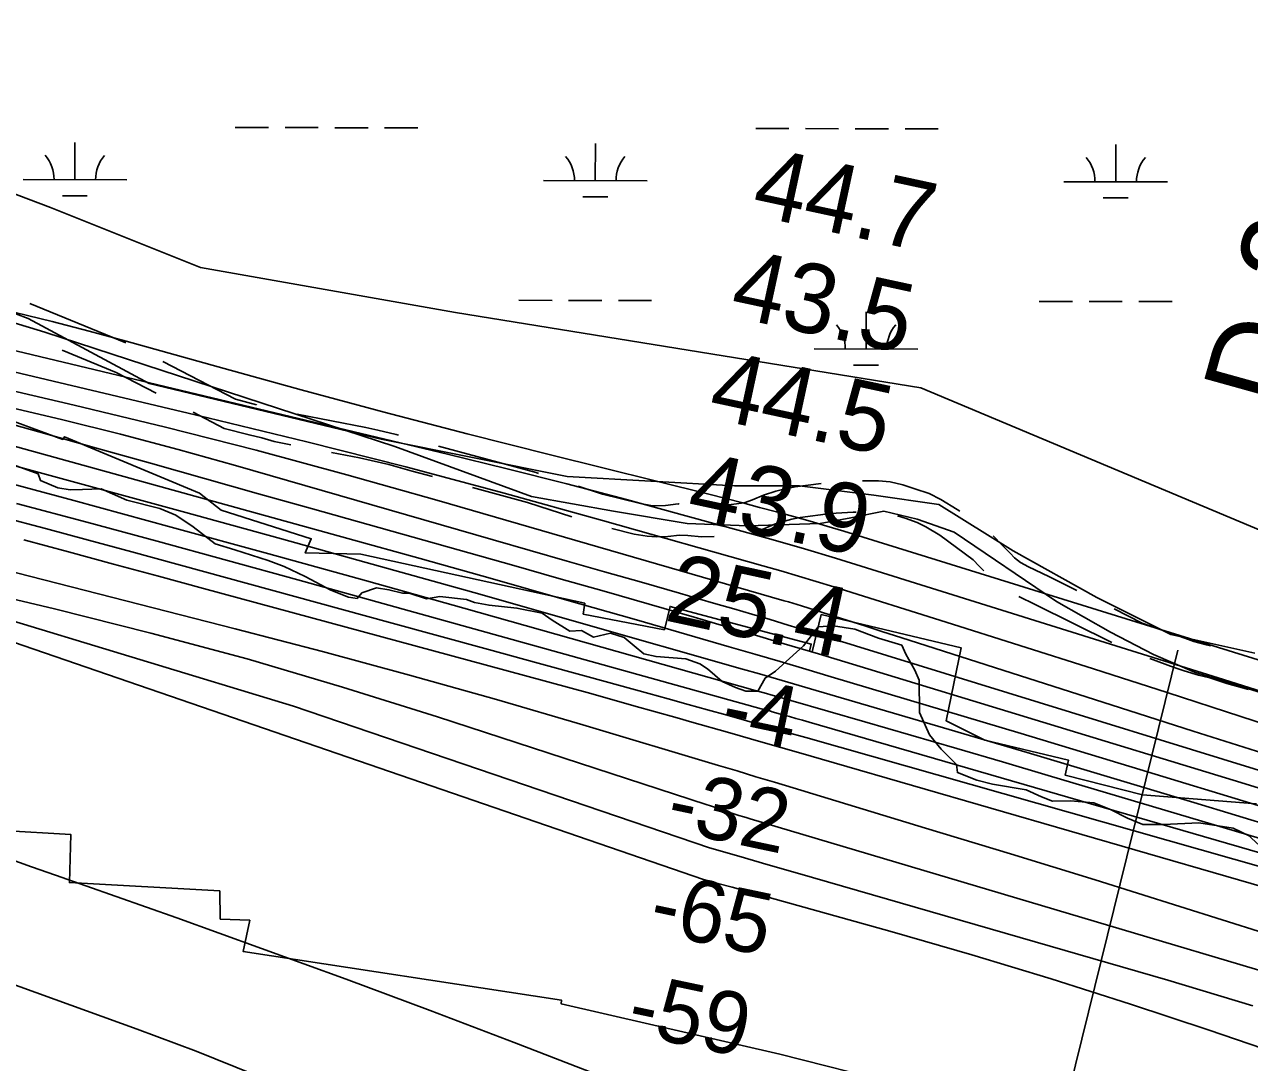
# Model space of a CAD drawing. Extents: x 3219052 to 3256913, y 800770 to 826146.
# Drawn here: x 3234706 to 3235887, y 816836 to 817838 of the extents above; entities that cross this region are included whole.
import ezdxf

# ---------------------------------------------------------------- set-up
doc = ezdxf.new("R2010")
doc.units = 0
for name, color, linetype in [('V-RIVR-EDGE', 7, 'Continuous'), ('V-RIVR-RANG', 7, 'Continuous'), ('V-RIVR-RANG-IDEN', 7, 'Continuous'), ('V-ROAD-CNTR', 7, 'Continuous'), ('V-RRAP-RVMT', 7, 'Continuous'), ('V-SITE-VEGE', 7, 'Continuous'), ('V-TOPO-DPTH', 7, 'Continuous'), ('V-TOPO-MAJR', 7, 'Continuous'), ('V-TOPO-MINR', 7, 'Continuous'), ('V-TOPO-WATR', 7, 'Continuous'), ('V-WETL-SWMP', 7, 'Continuous')]:
    doc.layers.add(name, color=color, linetype=linetype)

msp = doc.modelspace()

# ---------------------------------------------------------------- linework, layer by layer
at = {"layer": 'V-RIVR-EDGE'}
for points in [[(3234956, 817314.7), (3234940.8, 817320.4), (3234908.7, 817330.9), (3234889.6, 817336.6), (3234868.3, 817352.8), (3234851.8, 817364.1), (3234836.2, 817370.7), (3234804.5, 817378.6), (3234779.7, 817389.5), (3234761.5, 817389.1), (3234749.7, 817388.7), (3234738, 817390.5), (3234721.1, 817397.5), (3234718.9, 817404), (3234691.5, 817414.1)], [(3235895.1, 817046.8), (3235886.9, 817054.7), (3235871.3, 817062.1), (3235838.2, 817067.4), (3235804.3, 817065.8), (3235784.3, 817065.8), (3235769.6, 817071.9), (3235753.1, 817080.2), (3235737, 817086.8), (3235714.4, 817088.6), (3235697, 817088.2), (3235686.6, 817092.6), (3235671.8, 817099.1), (3235639.3, 817104.8), (3235624, 817108.4), (3235605.4, 817115.8), (3235604.5, 817123.6), (3235589.8, 817138.4), (3235578.5, 817152.4), (3235569, 817173.7), (3235568.6, 817205), (3235564.3, 817214.6), (3235555.7, 817230.2), (3235551.8, 817238.9), (3235529.2, 817245.5), (3235506.6, 817254.3), (3235485.8, 817257.4), (3235471, 817256.5), (3235457, 817238.3), (3235430, 817213.6), (3235420, 817207.1), (3235413, 817194.5), (3235401.3, 817194.5), (3235391.3, 817198), (3235378.7, 817203.7), (3235364.4, 817215.9), (3235357, 817220.7), (3235343.5, 817225.6), (3235314.8, 817227.8), (3235303.1, 817230.4), (3235293.6, 817238.3), (3235284, 817246.1), (3235271, 817250.5), (3235254.5, 817246.6), (3235242.8, 817252.8), (3235231.5, 817252.3), (3235214.5, 817262.8), (3235205, 817269.8), (3235180.6, 817274.6), (3235153.7, 817277.3), (3235139.8, 817280), (3235132, 817283), (3235106.3, 817285.7), (3235093.3, 817283.5), (3235076.8, 817288.8), (3235070.3, 817288.8), (3235057.2, 817292.3), (3235045.1, 817294.1), (3235031.2, 817289.4), (3235026.4, 817283.7), (3235018.1, 817285), (3235001.2, 817292), (3234976.4, 817305.1), (3234956, 817314.7)]]:
    msp.add_lwpolyline(points, dxfattribs=at)
at = {"layer": 'V-RIVR-RANG'}
msp.add_line((3235818, 817233.9), (3235654.8, 816573.8), dxfattribs=at)
at = {"layer": 'V-ROAD-CNTR'}
msp.add_line((3234803.5, 817530.5), (3234711, 817568.3), dxfattribs=at)
for points in [[(3234652, 817562.9), (3234725.3, 817540.7), (3235062.8, 817430.5), (3235194.7, 817382.2), (3235273.9, 817368.2), (3235344.8, 817356.1), (3235403.4, 817354), (3235473.1, 817356.2), (3235502.6, 817361.7), (3235534.3, 817368), (3235566.5, 817360.4), (3235602.2, 817347.9), (3235701, 817280.8), (3235753.1, 817251.2), (3235794.4, 817229.7), (3235834.1, 817212.7), (3235903, 817191.4)], [(3234832.8, 817481.9), (3234794.2, 817501.9), (3234741.9, 817523.3)], [(3234929.6, 817470.7), (3234929.6, 817470.7), (3234909.1, 817476.1), (3234839.2, 817512.4)], [(3234962.6, 817432.2), (3234946.4, 817435.4), (3234934.5, 817438.7), (3234922.3, 817441.6), (3234898.2, 817447.9), (3234868.3, 817463.5)], [(3235066.5, 817441.5), (3235064.3, 817442.1), (3235046.6, 817446.1), (3235034.9, 817448.8), (3234968.6, 817461.6)], [(3235099.1, 817401.4), (3235079.7, 817406.7), (3235057, 817413), (3235040, 817416.9), (3235028.8, 817419.4), (3235001.9, 817424.6)], [(3235201.5, 817404.5), (3235199.2, 817405.2), (3235105.1, 817430.9)], [(3235233.6, 817362.6), (3235190.7, 817376.5), (3235137.7, 817390.9)], [(3235337, 817374.9), (3235336.2, 817375), (3235323.9, 817373.6), (3235315.6, 817373.2), (3235309.7, 817373.6), (3235299.9, 817375.3), (3235263.2, 817384.6), (3235239.6, 817392.2)], [(3235474, 817394.9), (3235449.1, 817391.4), (3235439.2, 817389.5), (3235430.4, 817387.3), (3235418.4, 817383.5), (3235407.9, 817378.9), (3235399.7, 817376.1), (3235387.2, 817374.4), (3235376.9, 817374)], [(3235607.6, 817367.9), (3235605.1, 817369.7), (3235589.4, 817379.3), (3235578.1, 817385), (3235564.5, 817389.6), (3235552.9, 817393.5), (3235540.6, 817396.3), (3235529.3, 817397.4), (3235519.8, 817397.3), (3235513.9, 817397.2)], [(3235507.9, 817367.1), (3235504.8, 817367), (3235483.1, 817365.8), (3235453.9, 817361.8), (3235445.7, 817360.2), (3235438.6, 817358.5), (3235429.1, 817355.4), (3235418.8, 817350.9), (3235410.5, 817348)], [(3235630.9, 817310.5), (3235626.5, 817314.9), (3235620.6, 817321.1), (3235588.4, 817344.8), (3235574.9, 817353), (3235566.5, 817357.2), (3235554.9, 817361.2), (3235547.5, 817363.6)], [(3235370.9, 817343.7), (3235358.6, 817343.3), (3235345.4, 817344.7), (3235337.4, 817344.9), (3235326.2, 817343.6), (3235315.3, 817343.2), (3235306.3, 817343.8), (3235293.7, 817345.9), (3235272, 817351.4)], [(3235662, 817321.5), (3235654.8, 817329.2), (3235647.9, 817335.9), (3235640.5, 817343.7), (3235639.8, 817344.3)], [(3235720.7, 817291.5), (3235693.5, 817305), (3235674.1, 817314.5), (3235666.2, 817318.4), (3235660.4, 817323)], [(3235754.2, 817241.3), (3235680.3, 817278.1), (3235664.6, 817285.7)], [(3235849.6, 817238), (3235845.7, 817239), (3235833.3, 817242.4), (3235824.7, 817245.6), (3235783.7, 817260.1), (3235756.5, 817273.7)], [(3235886.3, 817195.9), (3235865.2, 817201.8), (3235848.8, 817207.2), (3235838, 817210), (3235824, 817213.9), (3235814.5, 817217.4), (3235790.9, 817225.8)]]:
    msp.add_lwpolyline(points, dxfattribs=at)
at = {"layer": 'V-RRAP-RVMT'}
for points in [[(3235893.8, 817085.8), (3235783.9, 817094.3), (3235709.2, 817113.4), (3235712.4, 817128), (3235631.9, 817147.2), (3235594.7, 817165.7), (3235609.1, 817236.2), (3235474.1, 817268.3), (3235465.4, 817232.2), (3235462.7, 817232.9), (3235464.5, 817239.8), (3235328.3, 817276.2), (3235322.9, 817253.7), (3235244.6, 817268.8), (3235246.1, 817279.3), (3235030, 817326.5), (3234976.5, 817327.8), (3234982.3, 817341.4), (3234895.4, 817369.1), (3234874.4, 817385.3), (3234744.3, 817439.8), (3234742.8, 817437.3), (3234632.6, 817477.6)], [(3233704.3, 817361.6), (3233706.3, 817343.5), (3233843.6, 817343.5), (3233844.6, 817323.9), (3234004.1, 817313.2), (3234003.4, 817291.9), (3234087.1, 817287.8), (3234086.5, 817268.9), (3234222, 817261.5), (3234221.1, 817218.6), (3234354.6, 817213.2), (3234353.1, 817162.1), (3234487.1, 817156), (3234486, 817116.9), (3234619.6, 817111.9), (3234618.4, 817063.7), (3234750.3, 817056.2), (3234749, 817009.8), (3234894.1, 817001.7), (3234894.5, 816974.6), (3234922.9, 816973.5)], [(3234922.9, 816973.5), (3234916.5, 816943.3), (3235223.7, 816896.2), (3235223.2, 816892.8), (3235434.1, 816844.2), (3235657.1, 816787.8), (3235656.2, 816776.9), (3235723.5, 816768.8), (3235712.9, 816717.3), (3235882.4, 816675.1), (3235881.2, 816668.8), (3235908.1, 816663.3), (3235902.3, 816638.7), (3235980.3, 816621.1)]]:
    msp.add_lwpolyline(points, dxfattribs=at)
at = {"layer": 'V-SITE-VEGE'}
msp.add_lwpolyline([(3234637.6, 817580.9), (3234709.3, 817554), (3234825.8, 817491.2), (3235049.8, 817437.4), (3235229, 817401.5), (3235390.3, 817392.5), (3235453, 817392.5), (3235524.7, 817383.6), (3235587.4, 817374.6), (3235659.1, 817329.8), (3235739.8, 817284.9), (3235811.4, 817249.1), (3235892.1, 817231.1)], dxfattribs=at)
at = {"layer": 'V-TOPO-DPTH'}
for points in [[(3234695.4, 817451.3), (3234719.7, 817444.6), (3234775.2, 817428.9), (3234827.2, 817414.2), (3234879.3, 817399.5), (3234931.3, 817384.9), (3234983.4, 817370.2), (3235177.5, 817315.5), (3235221.1, 817303.2), (3235264.6, 817290.8), (3235308, 817278.3), (3235351.5, 817265.7), (3235372.1, 817259.7), (3235405.2, 817250), (3235438.3, 817240.2), (3235471.3, 817230.3), (3235504.3, 817220.3), (3235871.3, 817108.7), (3235952.2, 817083.8)], [(3234631.1, 817429.5), (3234857.8, 817367.6), (3234953.5, 817341.3), (3235049.1, 817314.7), (3235144.7, 817287.9), (3235240.2, 817260.8), (3235398.3, 817215.7), (3235414.7, 817211), (3235431, 817206.2), (3235447.4, 817201.5), (3235463.8, 817196.7), (3235592.1, 817158.9), (3235672.6, 817135.1), (3235753, 817111.2), (3235833.4, 817087), (3235913.7, 817062.6)], [(3235913.7, 817062.6), (3235833.4, 817087), (3235753, 817111.2), (3235672.6, 817135.1), (3235592.1, 817158.9), (3235463.8, 817196.7), (3235447.4, 817201.5), (3235431, 817206.2), (3235414.7, 817211), (3235398.3, 817215.7), (3235240.2, 817260.8), (3235144.7, 817287.9), (3235049.1, 817314.7), (3234953.5, 817341.3), (3234857.8, 817367.6), (3234631.1, 817429.5)], [(3236333.8, 816911.8), (3235462.3, 817164.5), (3235456, 817166.3), (3235449.7, 817168.1), (3235443.4, 817169.9), (3235437.1, 817171.7), (3235426.8, 817174.6), (3235424.4, 817175.3), (3235422.1, 817175.9), (3234969.3, 817301.9), (3234901.5, 817320.6), (3234833.8, 817339.1), (3234765.9, 817357.4), (3234698, 817375.6)], [(3236333.8, 816911.8), (3235462.3, 817164.5), (3235456, 817166.3), (3235449.7, 817168.1), (3235443.4, 817169.9), (3235437.1, 817171.7), (3235426.8, 817174.6), (3235424.4, 817175.3), (3235422.1, 817175.9), (3234969.3, 817301.9), (3234901.5, 817320.6), (3234833.8, 817339.1), (3234765.9, 817357.4), (3234698, 817375.6)], [(3234705, 817340.4), (3234748.3, 817328.7), (3234791.7, 817317), (3234835, 817305.3), (3234878.3, 817293.6), (3235168.8, 817214.8), (3235210.4, 817203.4), (3235252, 817192), (3235293.5, 817180.3), (3235335, 817168.6), (3235349.3, 817164.6), (3235383.6, 817154.8), (3235418, 817144.9), (3235452.3, 817135.1), (3235486.6, 817125.2), (3236015.5, 816972.3)], [(3234705, 817340.4), (3234748.3, 817328.7), (3234791.7, 817317), (3234835, 817305.3), (3234878.3, 817293.6), (3235168.8, 817214.8), (3235210.4, 817203.4), (3235252, 817192), (3235293.5, 817180.3), (3235335, 817168.6), (3235349.3, 817164.6), (3235383.6, 817154.8), (3235418, 817144.9), (3235452.3, 817135.1), (3235486.6, 817125.2), (3236015.5, 816972.3)], [(3235901.5, 816961), (3235819.9, 816986.8), (3235738.3, 817012.3), (3235656.5, 817037.4), (3235574.7, 817062.4), (3235447, 817101.1), (3235429, 817106.5), (3235410.9, 817111.9), (3235392.9, 817117.4), (3235374.9, 817122.8), (3235244.3, 817161.9), (3235160.8, 817186.3), (3235077.1, 817210), (3234993.1, 817232.7), (3234908.9, 817254.7), (3234618.6, 817328.7)], [(3234618.6, 817328.7), (3234908.9, 817254.7), (3234993.1, 817232.7), (3235077.1, 817210), (3235160.8, 817186.3), (3235244.3, 817161.9), (3235374.9, 817122.8), (3235392.9, 817117.4), (3235410.9, 817111.9), (3235429, 817106.5), (3235447, 817101.1), (3235574.7, 817062.4), (3235656.5, 817037.4), (3235738.3, 817012.3), (3235819.9, 816986.8), (3235901.5, 816961)], [(3236263.5, 816815.8), (3235405.4, 817071.3), (3235402.5, 817072.2), (3235399.6, 817073.1), (3235394.7, 817074.6), (3235390.9, 817075.8), (3235387, 817077), (3235383.2, 817078.3), (3235379.1, 817079.7), (3235375.1, 817081), (3235371.1, 817082.4), (3235367.2, 817083.7), (3235363.2, 817085), (3235104.1, 817169.6), (3235012.5, 817198.3), (3234920.4, 817225.5), (3234827.7, 817250.4), (3234734.6, 817273.7), (3234593.1, 817307.4)], [(3234593.1, 817307.4), (3234734.6, 817273.7), (3234827.7, 817250.4), (3234920.4, 817225.5), (3235012.5, 817198.3), (3235104.1, 817169.6), (3235363.2, 817085), (3235367.2, 817083.7), (3235371.1, 817082.4), (3235375.1, 817081), (3235379.1, 817079.7), (3235383.2, 817078.3), (3235387, 817077), (3235390.9, 817075.8), (3235394.7, 817074.6), (3235399.6, 817073.1), (3235402.5, 817072.2), (3235405.4, 817071.3), (3236263.5, 816815.8)]]:
    msp.add_lwpolyline(points, dxfattribs=at)
at = {"layer": 'V-TOPO-MAJR'}
for points in [[(3236359.1, 817013.7), (3235878.6, 817170), (3235807.6, 817193), (3235736.6, 817215.8), (3235665.6, 817238.4), (3235594.5, 817260.9), (3235486.3, 817294.9), (3235469.3, 817300.2), (3235452.2, 817305.4), (3235435.1, 817310.4), (3235417.9, 817315.4), (3235263.1, 817359.2), (3235168.4, 817385.4), (3235073.4, 817410.8), (3234978.1, 817434.9), (3234882.6, 817458.2), (3234639.6, 817515.8)], [(3235890.4, 816890.8), (3235808.3, 816915.5), (3235451.3, 817018.7), (3235422.9, 817026.9), (3235394.6, 817035.1), (3235366.2, 817043.3), (3234965.1, 817179.9), (3234668.5, 817270.1)], [(3234573.2, 816955.4), (3234814.5, 816868.4), (3234871.4, 816847), (3234927.9, 816824.4), (3234983.7, 816800.3), (3235039, 816775.1), (3235121.1, 816736.3), (3235135.1, 816729.7), (3235149, 816723.1), (3235163, 816716.4), (3235177, 816709.8), (3235191, 816703.4), (3235205.2, 816697.4), (3235219.7, 816691.9), (3235234.2, 816686.7), (3235291, 816667.6), (3235302.8, 816663.8), (3235314.6, 816660.1), (3235326.5, 816656.6), (3235338.4, 816653.3), (3236097.4, 816450.6)]]:
    msp.add_lwpolyline(points, dxfattribs=at)
at = {"layer": 'V-TOPO-MINR'}
for points in [[(3236110.9, 817157.7), (3235495.8, 817348.6), (3235479.6, 817353.5), (3235463.5, 817358.3), (3235447.2, 817362.9), (3235431, 817367.4), (3235414.7, 817371.7), (3235398.4, 817376), (3235382, 817380.2), (3235365.7, 817384.3), (3235213.1, 817422.4), (3235132.7, 817442.8), (3235052.5, 817463.7), (3234972.4, 817485.2), (3234892.5, 817507.2), (3234803.8, 817532), (3234768.2, 817541.7), (3234732.5, 817550.9), (3234696.7, 817559.6)], [(3235965.8, 817172.9), (3235862, 817205.7), (3235758.1, 817238.3), (3235517.8, 817313.4), (3235487.8, 817322.6), (3235457.8, 817331.6), (3235427.6, 817340.3), (3235397.4, 817348.8), (3235343.5, 817363.7), (3235286.2, 817379.2), (3235228.8, 817394.3), (3235171.3, 817408.8), (3235113.7, 817422.9), (3234644.5, 817535.3)], [(3235912.2, 817130.8), (3235832.9, 817155.9), (3235753.7, 817181.2), (3235674.4, 817206.6), (3235550.7, 817246.3), (3235533.4, 817251.8), (3235516.1, 817257.4), (3235498.7, 817262.9), (3235481.4, 817268.4), (3235455, 817276.7), (3235450.8, 817278), (3235446.6, 817279.3), (3235442.4, 817280.5), (3235438.2, 817281.7), (3235103.5, 817378.8), (3235016.5, 817403.2), (3234929.2, 817426.8), (3234841.6, 817449), (3234753.7, 817470.2), (3234618.7, 817501.8)], [(3236068.6, 817064.8), (3235477, 817247.6), (3235459.6, 817252.9), (3235442.1, 817258.2), (3235424.7, 817263.5), (3235407.2, 817268.6), (3235389.7, 817273.7), (3235372.3, 817278.8), (3235354.8, 817283.9), (3235337.3, 817288.9), (3235300.7, 817299.4), (3235265, 817309.6), (3235229.2, 817319.9), (3235193.5, 817330.1), (3235157.7, 817340.4), (3234909.1, 817412.1), (3234853.8, 817427.5), (3234798.4, 817442.3), (3234742.7, 817456.1), (3234686.9, 817469.3)], [(3235895.6, 817084.2), (3235781.3, 817119), (3235667, 817153.5), (3235483.7, 817208.3), (3235459.1, 817215.6), (3235434.6, 817222.9), (3235410, 817230.1), (3235385.4, 817237.2), (3235295.8, 817263.1), (3235226.4, 817283), (3235156.9, 817302.8), (3235087.3, 817322.3), (3235017.7, 817341.7), (3234581.7, 817462.4)], [(3235952.2, 817083.8), (3235871.3, 817108.7), (3235504.3, 817220.3), (3235471.3, 817230.3), (3235438.3, 817240.2), (3235405.2, 817250), (3235372.1, 817259.7), (3235351.5, 817265.7), (3235308, 817278.3), (3235264.6, 817290.8), (3235221.1, 817303.2), (3235177.5, 817315.5), (3234983.4, 817370.2), (3234931.3, 817384.9), (3234879.3, 817399.5), (3234827.2, 817414.2), (3234775.2, 817428.9), (3234719.7, 817444.6), (3234695.4, 817451.3)], [(3236326.9, 816924.5), (3235693, 817113), (3235648.9, 817126.1), (3235604.7, 817139.1), (3235560.4, 817152), (3235516.2, 817164.8), (3235444.8, 817185.4), (3235436.2, 817187.9), (3235427.7, 817190.3), (3235419.1, 817192.8), (3235410.5, 817195.2), (3235129.4, 817274.5), (3235035.4, 817300.8), (3234941.4, 817326.9), (3234847.3, 817352.6), (3234753.2, 817378.2), (3234621.5, 817413.6)], [(3236333.8, 816911.8), (3235462.3, 817164.5), (3235456, 817166.3), (3235449.7, 817168.1), (3235443.4, 817169.9), (3235437.1, 817171.7), (3235426.8, 817174.6), (3235424.4, 817175.3), (3235422.1, 817175.9), (3234969.3, 817301.9), (3234901.5, 817320.6), (3234833.8, 817339.1), (3234765.9, 817357.4), (3234698, 817375.6)], [(3236315.2, 816906.4), (3235459.1, 817149.7), (3235440.2, 817155), (3235421.3, 817160.4), (3235402.3, 817165.7), (3235383.4, 817171.1), (3235364.5, 817176.4), (3235345.6, 817181.7), (3235326.6, 817186.9), (3235307.7, 817192.2), (3235249.3, 817208.2), (3235201.2, 817221.4), (3235153.1, 817234.7), (3235104.9, 817247.9), (3235056.8, 817261.1), (3234809.1, 817328.9), (3234767.6, 817340.2), (3234726, 817351.4), (3234684.4, 817362.4)], [(3236015.5, 816972.3), (3235486.6, 817125.2), (3235452.3, 817135.1), (3235418, 817144.9), (3235383.6, 817154.8), (3235349.3, 817164.6), (3235335, 817168.6), (3235293.5, 817180.3), (3235252, 817192), (3235210.4, 817203.4), (3235168.8, 817214.8), (3234878.3, 817293.6), (3234835, 817305.3), (3234791.7, 817317), (3234748.3, 817328.7), (3234705, 817340.4)], [(3235901.5, 816961), (3235819.9, 816986.8), (3235738.3, 817012.3), (3235656.5, 817037.4), (3235574.7, 817062.4), (3235447, 817101.1), (3235429, 817106.5), (3235410.9, 817111.9), (3235392.9, 817117.4), (3235374.9, 817122.8), (3235244.3, 817161.9), (3235160.8, 817186.3), (3235077.1, 817210), (3234993.1, 817232.7), (3234908.9, 817254.7), (3234618.6, 817328.7)], [(3236263.5, 816815.8), (3235405.4, 817071.3), (3235402.5, 817072.2), (3235399.6, 817073.1), (3235394.7, 817074.6), (3235390.9, 817075.8), (3235387, 817077), (3235383.2, 817078.3), (3235379.1, 817079.7), (3235375.1, 817081), (3235371.1, 817082.4), (3235367.2, 817083.7), (3235363.2, 817085), (3235104.1, 817169.6), (3235012.5, 817198.3), (3234920.4, 817225.5), (3234827.7, 817250.4), (3234734.6, 817273.7), (3234593.1, 817307.4)], [(3236277.3, 816720.9), (3235848.1, 816867.4), (3235772.2, 816892.6), (3235695.9, 816916.9), (3235619.3, 816940), (3235542.4, 816962.2), (3235415.7, 816997.6), (3235401.9, 817001.4), (3235388.2, 817005.2), (3235374.4, 817009), (3235360.6, 817012.7), (3234684.9, 817245.2)], [(3234689.2, 817033.2), (3234712.4, 817025.1), (3234735.6, 817017), (3234852.7, 816975.6), (3235015.8, 816916.6), (3235097, 816886.3), (3235178, 816855.4), (3235306, 816806.1), (3235324.4, 816799.2), (3235342.9, 816792.4), (3235361.4, 816786), (3235380.1, 816779.7), (3235398.9, 816773.8), (3235417.7, 816768), (3235436.5, 816762.5), (3235455.5, 816757.2), (3236164.9, 816562.8), (3236200, 816553.7), (3236235.3, 816545.4), (3236270.7, 816538.2), (3236306.4, 816531.6), (3236627.4, 816477.7), (3236636.5, 816480.6), (3236642.1, 816485.2)]]:
    msp.add_lwpolyline(points, dxfattribs=at)
at = {"layer": 'V-TOPO-WATR'}
msp.add_lwpolyline([(3235913.7, 817062.6), (3235833.4, 817087), (3235753, 817111.2), (3235672.6, 817135.1), (3235592.1, 817158.9), (3235463.8, 817196.7), (3235447.4, 817201.5), (3235431, 817206.2), (3235414.7, 817211), (3235398.3, 817215.7), (3235240.2, 817260.8), (3235144.7, 817287.9), (3235049.1, 817314.7), (3234953.5, 817341.3), (3234857.8, 817367.6), (3234631.1, 817429.5)], dxfattribs=at)
at = {"layer": 'V-WETL-SWMP'}
for p, q in [((3234265.6, 817838.8), (3234730.8, 817660.9)), ((3234909, 817738.2), (3234941, 817738.2)), ((3234957, 817738.1), (3234989, 817738.1)), ((3235005, 817738), (3235037, 817738)), ((3235053, 817737.9), (3235085, 817737.9)), ((3235410.9, 817737.2), (3235442.9, 817737.1)), ((3235458.9, 817737.1), (3235490.9, 817737)), ((3235506.9, 817737), (3235538.9, 817736.9)), ((3235554.9, 817736.9), (3235586.9, 817736.8)), ((3234754.3, 817687.8), (3234754.4, 817723.8)), ((3235256.2, 817686.8), (3235256.3, 817722.8)), ((3235758.1, 817685.7), (3235758.2, 817721.7)), ((3234704.3, 817687.9), (3234804.3, 817687.7)), ((3235206.2, 817686.9), (3235306.2, 817686.7)), ((3235708.1, 817685.8), (3235808.1, 817685.6)), ((3234742.3, 817672.4), (3234766.3, 817672.4)), ((3235244.2, 817671.4), (3235268.2, 817671.3)), ((3235746.1, 817670.3), (3235770.1, 817670.2)), ((3234730.8, 817660.9), (3234875.5, 817603)), ((3234875.5, 817603), (3235121.5, 817559.6)), ((3235182.5, 817571.5), (3235214.5, 817571.4)), ((3235230.5, 817571.4), (3235262.5, 817571.3)), ((3235278.5, 817571.3), (3235310.5, 817571.2)), ((3235684.4, 817570.4), (3235716.4, 817570.4)), ((3235732.4, 817570.3), (3235764.4, 817570.3)), ((3235780.4, 817570.2), (3235812.4, 817570.2)), ((3235121.5, 817559.6), (3235570.1, 817487.1)), ((3235517.3, 817524.3), (3235517.4, 817560.3)), ((3235467.3, 817524.5), (3235567.3, 817524.2)), ((3235505.3, 817508.9), (3235529.3, 817508.9)), ((3235570.1, 817487.1), (3236293.6, 817183))]:
    msp.add_line(p, q, dxfattribs=at)
for centre, start, end in [((3234699, 817688.4), 359.1081, 40.6518), ((3234809.5, 817688.2), 139.1081, 180.6517), ((3235200.9, 817687.3), 359.1081, 40.6518), ((3235311.4, 817687.1), 139.1081, 180.6517), ((3235702.9, 817686.3), 359.1081, 40.6518), ((3235813.3, 817686.1), 139.1081, 180.6517), ((3235462, 817524.9), 359.1081, 40.6518), ((3235572.5, 817524.7), 139.1081, 180.6517)]:
    msp.add_arc(centre, 35.2, start, end, dxfattribs=at)

# ---------------------------------------------------------------- texts
at = {"layer": 'V-RIVR-RANG'}
for s, height, rotation, p in [('44.7', 67, 347.8183, (3235405.2, 817654.2)), ('43.5', 67, 347.8183, (3235384.3, 817556.4)), ('44.5', 67, 347.8183, (3235363.4, 817458.6)), ('43.9', 67, 347.8183, (3235342.3, 817360.9)), ('25.4', 67, 347.8183, (3235321.7, 817263)), ('-4', 60, 348.0996, (3235374.8, 817152.6)), ('-32', 60, 348.0996, (3235322.7, 817061.4)), ('-65', 60, 348.0996, (3235306, 816962.7)), ('-59', 60, 348.0996, (3235284.9, 816865))]:
    msp.add_text(s, height=height, rotation=rotation, dxfattribs=at).set_placement(p)
at = {"layer": 'V-RIVR-RANG-IDEN'}
msp.add_text('D-20', height=83, rotation=74.4494, dxfattribs=at).set_placement((3235921.2, 817464.8))

doc.saveas('drawing.dxf')
